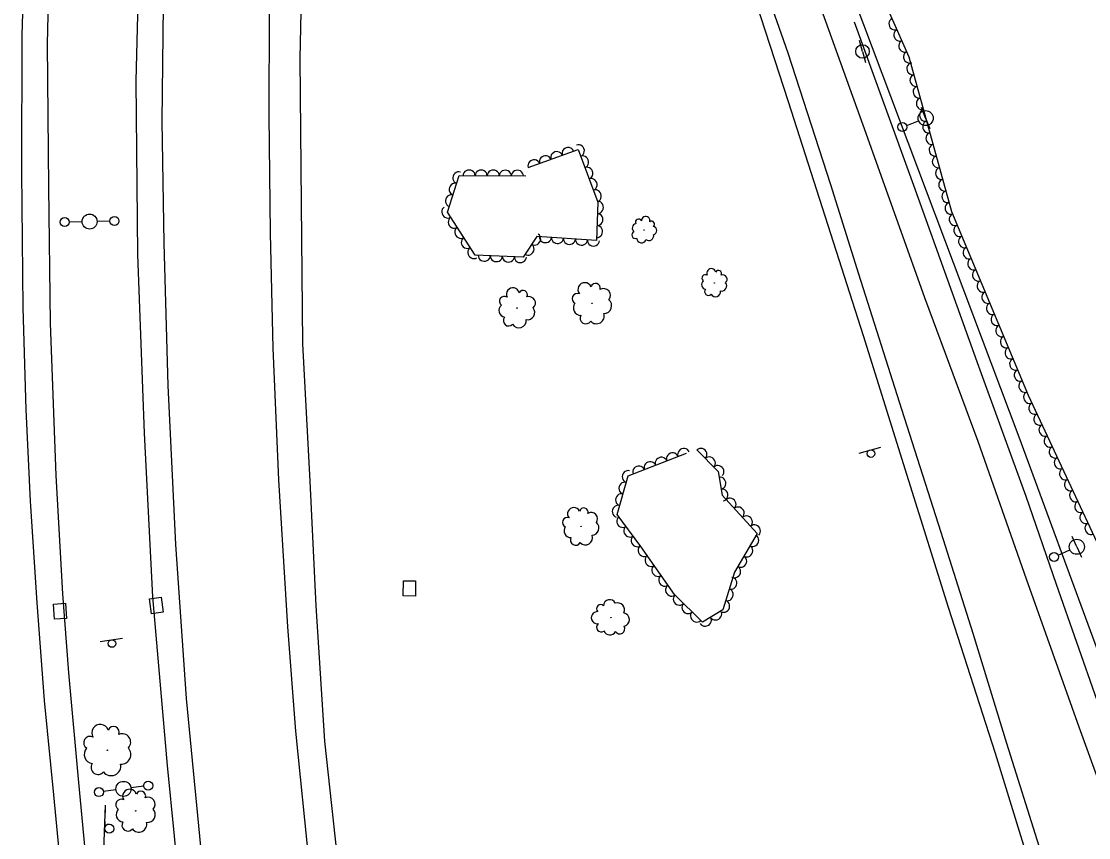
# Model space of a CAD drawing. Extents: x 1722896 to 1754269, y 648279 to 666297.
# Drawn here: x 1725585.8 to 1725940, y 658730 to 659000.8 of the extents above; entities that cross this region are included whole.
import ezdxf

# ---------------------------------------------------------------- set-up
doc = ezdxf.new("R2010")
doc.units = 0
for name, color, linetype in [('DESIGN - PUBLIC HEARING - Shapes', 7, 'Continuous'), ('DESIGN - SCRATCH - User 1', 7, 'Continuous'), ('SURVEY - CENTERLINE - Preliminary', 7, 'Continuous'), ('SURVEY - CENTERLINE - Preliminary Text', 7, 'Continuous'), ('SURVEY - DRAINAGE - Natural Features', 7, 'Continuous'), ('SURVEY - DTM - Breaklines', 7, 'Continuous'), ('SURVEY - VEGETATION - Features with Text', 7, 'Continuous')]:
    doc.layers.add(name, color=color, linetype=linetype)

msp = doc.modelspace()

# ---------------------------------------------------------------- linework, layer by layer
at = {"layer": 'DESIGN - PUBLIC HEARING - Shapes'}
for p, q in [((1725863.75, 658857.59), (1725870.98, 658859.56)), ((1725611.93, 658795.02), (1725619.34, 658796.13))]:
    msp.add_line(p, q, dxfattribs=at)
for centre in [(1725867.71, 658857.4), (1725615.84, 658794.37)]:
    msp.add_circle(centre, 1.25, dxfattribs=at)
at = {"layer": 'DESIGN - SCRATCH - User 1'}
for points in [[(1725621.61, 658639.83), (1725618.02, 658669.34), (1725614.05, 658697.51), (1725613.05, 658722.73), (1725613.76, 658740.75)], [(1725613.61, 658736.95), (1725613.71, 658739.3)], [(1725613.71, 658739.3), (1725613.76, 658740.75)], [(1725613.37, 658730.76), (1725613.55, 658735.36)]]:
    msp.add_lwpolyline(points, dxfattribs=at)
msp.add_arc((1725614.96, 658732.98), 1.5, 291.0054, 290.9956, dxfattribs=at)
at = {"layer": 'SURVEY - CENTERLINE - Preliminary'}
msp.add_lwpolyline([(1725986.45, 658739.9), (1725986.69, 658738.42), (1725972.19, 658755.52), (1725958.94, 658795.81), (1725942.87, 658792.3), (1725916.93, 658862.81), (1725889.05, 658936.81), (1725862.51, 659007.28), (1725840.04, 659046.42), (1725806.09, 659152.94), (1725788.31, 659225.11)], dxfattribs=at)
at = {"layer": 'SURVEY - CENTERLINE - Preliminary Text'}
for points in [[(1725741.86, 659548.37), (1725732.12, 659486.1), (1725721.08, 659417.73), (1725710.21, 659348.71), (1725702.76, 659296.48), (1725695.85, 659247.93), (1725689.18, 659185.07), (1725685.11, 659137.04), (1725681.12, 659082.1), (1725679.04, 659029.9), (1725678.25, 658988.46), (1725678.66, 658940.34), (1725679.11, 658893.85), (1725681.51, 658848.2), (1725683.52, 658806.9), (1725686.4, 658761.99), (1725691.04, 658719.24), (1725696.15, 658690.92)], [(1725713.29, 659436.1), (1725706.03, 659390.23), (1725698.66, 659343.59), (1725692.7, 659304.33), (1725686.97, 659260.55), (1725681.82, 659214.64), (1725677.81, 659174.55), (1725674, 659128.26), (1725670.92, 659080.44), (1725669.13, 659042.68), (1725668, 659004.05), (1725667.92, 658969.55), (1725668.31, 658930.59), (1725669.23, 658892.4), (1725671.17, 658848.67), (1725674.09, 658799.94), (1725676.77, 658765.32), (1725681.31, 658720.62), (1725687.02, 658673.27), (1725692.15, 658636.22), (1725692.93, 658631.3)], [(1725762.9, 659369.62), (1725765.67, 659335.52), (1725770.77, 659293.82), (1725780.56, 659236), (1725791.82, 659186.7), (1725807.14, 659132.67), (1725825.83, 659074), (1725848.17, 659013.28), (1725866.05, 658963.73), (1725885.49, 658909.16), (1725903.15, 658861.53), (1725919.17, 658815.87), (1725936.75, 658766.74), (1725957.84, 658708.59), (1725965.13, 658691.82), (1725972.03, 658679.21), (1725980.77, 658665.74), (1725992.81, 658649.7), (1726005.62, 658634.93), (1726010.47, 658629.62)], [(1725613.47, 659259.3), (1725607.99, 659209.36), (1725605.41, 659187.55), (1725600.9, 659138.56), (1725598.14, 659088.87), (1725595.38, 659036.41), (1725594.31, 658993.41), (1725594.75, 658945.77), (1725595.35, 658900.7), (1725597.27, 658850.12), (1725599.42, 658810.91), (1725601.38, 658784.66), (1725604.75, 658748.24), (1725609.12, 658701.35), (1725614.94, 658655.48), (1725617.19, 658639.74)], [(1725762.35, 659249.25), (1725773.11, 659199), (1725782.7, 659161.49), (1725794.48, 659121.18), (1725808.92, 659080.17), (1725826.17, 659030.2), (1725840.11, 658990.35), (1725854.29, 658946.67), (1725863.6, 658917.01), (1725877.85, 658872.17), (1725890.94, 658831.34), (1725901.51, 658797.76), (1725912.72, 658761.31), (1725923.37, 658727.19), (1725933.3, 658695.72), (1725936.5, 658679.88), (1725938.72, 658664.88), (1725939.5, 658650.42), (1725939.45, 658636.73), (1725938.56, 658619.53), (1725938.21, 658614.91)], [(1725649.25, 659240.38), (1725644.65, 659197.9), (1725640.94, 659158.32), (1725637.41, 659111.68), (1725634.49, 659063.71), (1725632.95, 659015.69), (1725632.38, 658967.74), (1725633.08, 658927.2), (1725634.41, 658880.01), (1725636.95, 658827.22), (1725640.44, 658776.17), (1725646.23, 658716.7), (1725653.99, 658652.46), (1725656.35, 658637.68)], [(1725602.12, 659236.1), (1725597.31, 659189.41), (1725594.03, 659153.48), (1725591.2, 659117.24), (1725588.99, 659079.87), (1725587.38, 659043.95), (1725585.93, 658996.27), (1725585.79, 658950.85), (1725586.29, 658905.79), (1725587.29, 658872.08), (1725588.76, 658841.65), (1725590.97, 658807.83), (1725593.33, 658775.48), (1725596.4, 658744.19), (1725600.18, 658704.85), (1725604.22, 658674.32), (1725608.22, 658644.83), (1725608.69, 658642.42)], [(1725637.59, 659216.78), (1725635.42, 659193.16), (1725632.51, 659158.81), (1725629.42, 659121.26), (1725626.87, 659077.61), (1725625.05, 659033.59), (1725623.79, 658981.12), (1725624.3, 658923.51), (1725626.52, 658864.19), (1725629.34, 658809.92), (1725634.2, 658753.85), (1725638.84, 658707.02), (1725643.74, 658666.01), (1725647.2, 658639.65)], [(1725828.09, 659011.68), (1725840.19, 658974.24), (1725853.46, 658933.18), (1725865.16, 658896.56), (1725880.15, 658848.49), (1725893.37, 658806.49), (1725908.91, 658758.01), (1725926.32, 658701.53)], [(1725862.2, 659000.63), (1725881.83, 658946.48), (1725903.38, 658886.42)], [(1725903.38, 658886.42), (1725919.15, 658843.23), (1725929.19, 658814.08), (1725942.7, 658775.6), (1725957.98, 658733.77), (1725969.04, 658704.52), (1725973.08, 658695.59), (1725977.89, 658686.32), (1725986.95, 658671.69), (1725998.6, 658656.42), (1726009.68, 658643.21), (1726015.82, 658635.91)]]:
    msp.add_lwpolyline(points, dxfattribs=at)
at = {"layer": 'SURVEY - DRAINAGE - Natural Features'}
for p, q in [((1725714.55, 658812.67), (1725714.55, 658812.67)), ((1725598.59, 658805.09), (1725598.59, 658805.09)), ((1725630.57, 658806.99), (1725630.57, 658806.99))]:
    msp.add_line(p, q, dxfattribs=at)
for points in [[(1725712.58, 658815.19), (1725716.58, 658815.14), (1725716.53, 658810.14), (1725712.53, 658810.19), (1725712.58, 658815.19)], [(1725628.26, 658809.2), (1725632.23, 658809.73), (1725632.88, 658804.77), (1725628.92, 658804.24), (1725628.26, 658809.2)], [(1725596.42, 658807.45), (1725600.41, 658807.72), (1725600.75, 658802.73), (1725596.76, 658802.46), (1725596.42, 658807.45)]]:
    msp.add_lwpolyline(points, dxfattribs=at)
at = {"layer": 'SURVEY - DTM - Breaklines'}
for p, q in [((1725864.92, 658990.83), (1725863.93, 658994.45)), ((1725864.92, 658990.83), (1725865.9, 658987.21)), ((1725885.87, 658968.72), (1725884.52, 658972.22)), ((1725885.87, 658968.72), (1725887.22, 658965.23)), ((1725879.57, 658966.29), (1725883.54, 658967.82)), ((1725605.94, 658934.33), (1725601.69, 658934.24)), ((1725615.19, 658934.52), (1725610.94, 658934.43)), ((1725936.04, 658826.47), (1725934.52, 658829.9)), ((1725936.04, 658826.47), (1725937.57, 658823.04)), ((1725929.87, 658823.73), (1725933.76, 658825.45)), ((1725617.21, 658745.81), (1725612.99, 658745.26)), ((1725626.38, 658747.02), (1725622.16, 658746.46))]:
    msp.add_line(p, q, dxfattribs=at)
for centre, radius in [((1725864.92, 658990.83), 2.25), ((1725885.87, 658968.72), 2.5), ((1725878.17, 658965.75), 1.5), ((1725608.44, 658934.38), 2.5), ((1725600.19, 658934.21), 1.5), ((1725616.69, 658934.55), 1.5), ((1725936.04, 658826.47), 2.5), ((1725928.5, 658823.12), 1.5), ((1725619.69, 658746.14), 2.5), ((1725627.87, 658747.21), 1.5), ((1725611.51, 658745.06), 1.5)]:
    msp.add_circle(centre, radius, dxfattribs=at)
at = {"layer": 'SURVEY - VEGETATION - Features with Text'}
for points in [[(1725979.96, 658735.41), (1725974.91, 658739.18), (1725957.72, 658795.97), (1725919.96, 658876.7), (1725894.53, 658937.62), (1725880.44, 658988.94), (1725856.28, 659043.59), (1725840.81, 659066.99), (1725829.75, 659106.95), (1725808.22, 659178.78), (1725794.3, 659237.45), (1725782.01, 659310.13), (1725779.18, 659347.37), (1725776.59, 659426.03), (1725776.64, 659496.12), (1725781.62, 659568.35), (1725793.07, 659655.72), (1725805.72, 659732.28), (1725806.2, 659758.72), (1725807.51, 659765.08)], [(1725754.01, 658952.34), (1725770.6, 658958.27), (1725777.13, 658940.86), (1725776.66, 658928.08), (1725756.84, 658929.47), (1725752.29, 658922.62), (1725736.38, 658923.23), (1725727.19, 658937.51), (1725731.11, 658949.62), (1725753.23, 658949.53)], [(1725809.93, 658858.6), (1725817.02, 658851.46), (1725818.37, 658843.57), (1725829.98, 658830.91), (1725822.47, 658818.05), (1725818.56, 658805.54), (1725811.82, 658801.42), (1725802.49, 658810.59), (1725791.4, 658826.62), (1725783.48, 658837.24), (1725787.14, 658849.99), (1725806.46, 658857.56)]]:
    msp.add_lwpolyline(points, dxfattribs=at)
for centre, radius in [((1725792.44, 658931.54), 0.0493), ((1725815.75, 658914.03), 0.0525), ((1725750.3, 658905.66), 0.0749), ((1725775.19, 658907.28), 0.0801), ((1725771.5, 658833.29), 0.0733), ((1725781.43, 658802.93), 0.0702), ((1725614.36, 658758.97), 0.0976), ((1725623.73, 658738.84), 0.0816)]:
    msp.add_circle(centre, radius, dxfattribs=at)
for centre, radius, start, end in [((1725790.04, 658932.21), 1.52, 104.2089, 231.0546), ((1725790.63, 658934.15), 1.07, 28.9219, 206.241), ((1725792.98, 658934.66), 1.41, 346.3032, 179.7229), ((1725794.9, 658933.54), 0.97, 306.2825, 125.0282), ((1725795.25, 658931.36), 1.41, 284.1664, 80.9553), ((1725789.57, 658929.95), 1.18, 114.3678, 289.3681), ((1725794.02, 658929.69), 1.61, 233.2191, 10.7433), ((1725791.55, 658928.95), 1.6, 184.1149, 339.9534), ((1725814.76, 658917.26), 1.5, 13.1233, 206.543), ((1725812.77, 658915.64), 1.14, 55.742, 233.0611), ((1725817.13, 658917.11), 1.03, 333.1026, 151.8483), ((1725818.51, 658915.21), 1.5, 310.9865, 107.7754), ((1725748.88, 658910.26), 2.14, 13.2317, 206.6513), ((1725752.26, 658910.06), 1.47, 333.211, 151.9566), ((1725772.76, 658911.82), 2.29, 24.228, 217.6477), ((1725776.35, 658912.3), 1.57, 344.2073, 162.953), ((1725778.98, 658909.86), 2.29, 322.0912, 118.8801), ((1725813.15, 658913.51), 1.62, 131.029, 257.8747), ((1725813.79, 658911.14), 1.26, 141.188, 316.1882), ((1725816.15, 658911.15), 1.7, 210.9351, 6.7735), ((1725818.14, 658913.04), 1.71, 260.0392, 37.5635), ((1725746.05, 658907.95), 1.63, 55.8503, 233.1695), ((1725754.23, 658907.35), 2.15, 311.0948, 107.8837), ((1725770.26, 658908.82), 1.74, 66.8467, 244.1658), ((1725779.06, 658906.5), 2.61, 271.1439, 48.6682), ((1725746.59, 658904.91), 2.31, 131.1374, 257.983), ((1725753.71, 658904.25), 2.44, 260.1476, 37.6718), ((1725771.45, 658905.74), 2.47, 142.1337, 268.9794), ((1725747.51, 658901.53), 1.79, 141.2963, 316.2966), ((1725750.88, 658901.55), 2.43, 211.0434, 6.8819), ((1725773.1, 658902.38), 1.92, 152.2926, 327.2929), ((1725776.64, 658903.08), 2.6, 222.0397, 17.8782), ((1725769.14, 658837.38), 2.1, 26.044, 219.4637), ((1725772.42, 658837.92), 1.44, 346.0233, 164.769), ((1725774.89, 658835.76), 2.1, 323.9072, 120.6961), ((1725766.94, 658834.56), 1.6, 68.6627, 245.9818), ((1725775.07, 658832.68), 2.39, 272.9599, 50.4841), ((1725768.12, 658831.77), 2.26, 143.9497, 270.7954), ((1725772.95, 658829.49), 2.38, 223.8557, 19.6942), ((1725769.73, 658828.75), 1.75, 154.1086, 329.1089), ((1725781.02, 658806.93), 2.01, 23.7101, 180.499), ((1725778.04, 658805.92), 1.38, 45.8262, 224.5719), ((1725783.65, 658805.59), 2.29, 332.7628, 110.287), ((1725776.92, 658802.95), 2.01, 85.8469, 279.2666), ((1725785.28, 658802.3), 2.28, 283.6586, 79.4971), ((1725778.19, 658799.77), 1.53, 128.4656, 305.7847), ((1725781.06, 658799.4), 2.16, 203.7526, 330.5983), ((1725784.34, 658799.28), 1.68, 213.9115, 28.9118), ((1725611.96, 658764.77), 2.79, 18.5269, 211.9466), ((1725616.38, 658764.91), 1.92, 338.5063, 157.2519), ((1725608.57, 658761.43), 2.12, 61.1456, 238.4648), ((1725619.27, 658761.64), 2.8, 316.3901, 113.179), ((1725609.64, 658757.55), 3.01, 136.4327, 263.2783), ((1725618.96, 658757.54), 3.19, 265.4428, 42.9671), ((1725611.24, 658753.27), 2.33, 146.5916, 321.5918), ((1725615.62, 658753.7), 3.17, 216.3387, 12.1772), ((1725621.73, 658743.69), 2.33, 18.4063, 211.826), ((1725625.43, 658743.81), 1.61, 338.3856, 157.1312), ((1725618.89, 658740.91), 1.78, 61.0249, 238.3441), ((1725627.83, 658741.06), 2.34, 316.2694, 113.0583), ((1725619.78, 658737.66), 2.52, 136.312, 263.1576), ((1725627.57, 658737.64), 2.66, 265.3222, 42.8464), ((1725621.1, 658734.08), 1.95, 146.4709, 321.4712), ((1725624.77, 658734.43), 2.65, 216.218, 12.0565)]:
    msp.add_arc(centre, radius, start, end, dxfattribs=at)
for centre, major_axis in [((1725875.59, 658999.92), (-0.81, 1.83)), ((1725877.2, 658996.26), (-0.81, 1.83)), ((1725878.82, 658992.6), (-0.81, 1.83)), ((1725880.44, 658988.95), (-0.81, 1.83)), ((1725881.5, 658985.09), (-0.53, 1.93)), ((1725882.56, 658981.23), (-0.53, 1.93)), ((1725883.61, 658977.37), (-0.53, 1.93)), ((1725884.67, 658973.52), (-0.53, 1.93)), ((1725885.73, 658969.66), (-0.53, 1.93)), ((1725886.79, 658965.8), (-0.53, 1.93)), ((1725887.85, 658961.95), (-0.53, 1.93)), ((1725763.42, 658955.71), (1.88, 0.67)), ((1725767.19, 658957.05), (1.88, 0.67)), ((1725770.73, 658957.92), (0.7, -1.87)), ((1725888.91, 658958.09), (-0.53, 1.93)), ((1725755.89, 658953.01), (1.88, 0.67)), ((1725759.66, 658954.36), (1.88, 0.67)), ((1725772.14, 658954.17), (0.7, -1.87)), ((1725889.97, 658954.23), (-0.53, 1.93)), ((1725730.88, 658948.92), (0.62, 1.9)), ((1725734.37, 658949.61), (2, -0.01)), ((1725738.37, 658949.59), (2, -0.01)), ((1725742.37, 658949.58), (2, -0.01)), ((1725746.37, 658949.56), (2, -0.01)), ((1725750.37, 658949.55), (2, -0.01)), ((1725773.54, 658950.43), (0.7, -1.87)), ((1725891.03, 658950.37), (-0.53, 1.93)), ((1725729.65, 658945.12), (0.62, 1.9)), ((1725774.94, 658946.68), (0.7, -1.87)), ((1725892.09, 658946.52), (-0.53, 1.93)), ((1725728.42, 658941.31), (0.62, 1.9)), ((1725776.35, 658942.93), (0.7, -1.87)), ((1725893.15, 658942.66), (-0.53, 1.93)), ((1725777.06, 658939.08), (-0.07, -2)), ((1725894.21, 658938.8), (-0.53, 1.93)), ((1725727.19, 658937.51), (-1.08, 1.68)), ((1725776.91, 658935.08), (-0.07, -2)), ((1725895.6, 658935.06), (-0.77, 1.85)), ((1725729.36, 658934.14), (-1.08, 1.68)), ((1725776.77, 658931.08), (-0.07, -2)), ((1725897.14, 658931.37), (-0.77, 1.85)), ((1725731.52, 658930.78), (-1.08, 1.68)), ((1725733.69, 658927.42), (-1.08, 1.68)), ((1725756.21, 658928.54), (-1.11, -1.67)), ((1725759.7, 658929.27), (-2, 0.14)), ((1725763.69, 658928.99), (-2, 0.14)), ((1725898.68, 658927.68), (-0.77, 1.85)), ((1725735.85, 658924.05), (-1.08, 1.68)), ((1725754, 658925.2), (-1.11, -1.67)), ((1725767.68, 658928.71), (-2, 0.14)), ((1725771.67, 658928.43), (-2, 0.14)), ((1725775.66, 658928.15), (-2, 0.14)), ((1725900.22, 658923.99), (-0.77, 1.85)), ((1725739.4, 658923.11), (-2, 0.08)), ((1725743.39, 658922.96), (-2, 0.08)), ((1725747.39, 658922.81), (-2, 0.08)), ((1725751.39, 658922.65), (-2, 0.08)), ((1725901.76, 658920.3), (-0.77, 1.85)), ((1725903.3, 658916.6), (-0.77, 1.85)), ((1725904.84, 658912.91), (-0.77, 1.85)), ((1725906.39, 658909.22), (-0.77, 1.85)), ((1725907.93, 658905.53), (-0.77, 1.85)), ((1725909.47, 658901.84), (-0.77, 1.85)), ((1725911.01, 658898.15), (-0.77, 1.85)), ((1725912.55, 658894.46), (-0.77, 1.85)), ((1725914.09, 658890.76), (-0.77, 1.85)), ((1725915.63, 658887.07), (-0.77, 1.85)), ((1725917.17, 658883.38), (-0.77, 1.85)), ((1725918.71, 658879.69), (-0.77, 1.85)), ((1725920.28, 658876.01), (-0.85, 1.81)), ((1725921.98, 658872.39), (-0.85, 1.81)), ((1725923.67, 658868.77), (-0.85, 1.81)), ((1725925.37, 658865.14), (-0.85, 1.81)), ((1725927.06, 658861.52), (-0.85, 1.81)), ((1725805.55, 658857.2), (1.86, 0.73)), ((1725811.34, 658857.18), (1.41, -1.42)), ((1725928.76, 658857.9), (-0.85, 1.81)), ((1725794.38, 658852.82), (1.86, 0.73)), ((1725798.1, 658854.28), (1.86, 0.73)), ((1725801.83, 658855.74), (1.86, 0.73)), ((1725814.16, 658854.35), (1.41, -1.42)), ((1725930.45, 658854.27), (-0.85, 1.81)), ((1725787.08, 658849.77), (0.55, 1.92)), ((1725790.66, 658851.37), (1.86, 0.73)), ((1725816.98, 658851.51), (1.41, -1.42)), ((1725932.15, 658850.65), (-0.85, 1.81)), ((1725785.98, 658845.93), (0.55, 1.92)), ((1725817.68, 658847.59), (0.34, -1.97)), ((1725933.84, 658847.03), (-0.85, 1.81)), ((1725784.87, 658842.08), (0.55, 1.92)), ((1725818.36, 658843.64), (0.34, -1.97)), ((1725935.53, 658843.4), (-0.85, 1.81)), ((1725821.02, 658840.68), (1.35, -1.47)), ((1725937.23, 658839.78), (-0.85, 1.81)), ((1725783.77, 658838.24), (0.55, 1.92)), ((1725823.72, 658837.73), (1.35, -1.47)), ((1725826.43, 658834.78), (1.35, -1.47)), ((1725938.92, 658836.16), (-0.85, 1.81)), ((1725785.25, 658834.87), (-1.2, 1.6)), ((1725829.13, 658831.83), (1.35, -1.47)), ((1725940.62, 658832.53), (-0.85, 1.81)), ((1725787.64, 658831.66), (-1.2, 1.6)), ((1725790.04, 658828.45), (-1.2, 1.6)), ((1725828.59, 658828.54), (-1.01, -1.73)), ((1725792.38, 658825.21), (-1.14, 1.65)), ((1725826.57, 658825.08), (-1.01, -1.73)), ((1725794.65, 658821.92), (-1.14, 1.65)), ((1725824.56, 658821.63), (-1.01, -1.73)), ((1725796.93, 658818.63), (-1.14, 1.65)), ((1725822.54, 658818.17), (-1.01, -1.73)), ((1725799.2, 658815.34), (-1.14, 1.65)), ((1725821.32, 658814.37), (-0.6, -1.91)), ((1725801.48, 658812.05), (-1.14, 1.65)), ((1725820.12, 658810.55), (-0.6, -1.91)), ((1725804.07, 658809.03), (-1.43, 1.4)), ((1725818.93, 658806.73), (-0.6, -1.91)), ((1725806.93, 658806.23), (-1.43, 1.4)), ((1725816.21, 658804.1), (-1.71, -1.04)), ((1725809.78, 658803.43), (-1.43, 1.4)), ((1725812.8, 658802.02), (-1.71, -1.04))]:
    msp.add_ellipse(centre, major_axis=major_axis, ratio=0.940188, start_param=0, end_param=3.141593, dxfattribs=at)

doc.saveas('drawing.dxf')
